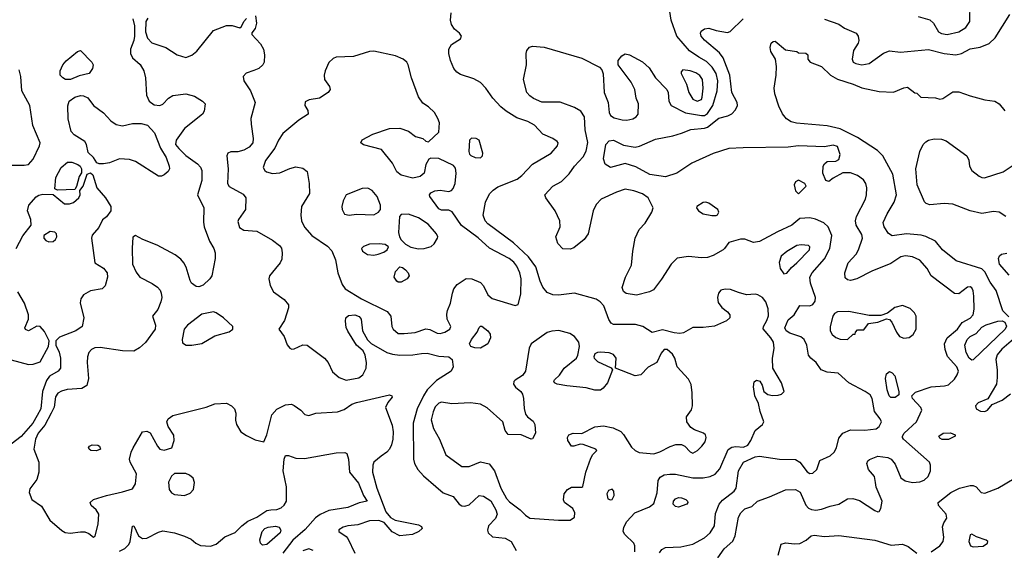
# Model space of a CAD drawing. Extents: x 1173029 to 1307123, y 522559 to 678521.
# Tile 500 of 623: x 1222294 to 1229111, y 643325 to 646998. Entities that reach past the tile are written whole.
import ezdxf

# ---------------------------------------------------------------- set-up
doc = ezdxf.new("R2010")
doc.units = 0

msp = doc.modelspace()

# ---------------------------------------------------------------- linework, layer by layer
at = {"layer": '0CON10XD'}
for points in [[(1228515, 647020.9), (1228595, 646996.4), (1228620, 646975), (1228655, 646914.3), (1228675, 646903.6), (1228715, 646895.5), (1228795, 646913.3), (1228844, 646945), (1228873, 646987), (1228875.6, 647115.6)], [(1223076.6, 647005), (1223087.8, 646955), (1223088.6, 646885), (1223084.7, 646855), (1223061.8, 646795), (1223061.8, 646765), (1223075.3, 646735.3), (1223127.4, 646687.4), (1223154.4, 646645), (1223165.5, 646595), (1223171.5, 646475), (1223189.2, 646435), (1223225, 646409.2), (1223265, 646403.8), (1223285, 646413.8), (1223324.8, 646455.2), (1223355, 646473.4), (1223445, 646485.3), (1223505, 646468.5), (1223560.6, 646435), (1223578.6, 646415), (1223570.8, 646365), (1223560, 646345), (1223435, 646244.5), (1223378.2, 646165), (1223373.2, 646135), (1223395.5, 646105.5), (1223445, 646057.1), (1223525, 646001.4), (1223546.7, 645976.7), (1223555.6, 645955), (1223555.6, 645885), (1223524.3, 645785), (1223569.5, 645695), (1223566.7, 645596.7), (1223572, 645565), (1223609.1, 645465), (1223638.1, 645415), (1223646.7, 645385), (1223646.2, 645343.8), (1223624.4, 645225), (1223611.4, 645205), (1223565, 645160.6), (1223535, 645148.6), (1223515, 645150.8), (1223484.5, 645174.5), (1223473.2, 645193.2), (1223445.8, 645285), (1223430, 645315), (1223409.8, 645339.8), (1223371.1, 645371.1), (1223245, 645436.5), (1223145.7, 645475.7), (1223095, 645503.8), (1223077.7, 645492.3), (1223072.4, 645417.6), (1223073.8, 645305), (1223099.3, 645249.3), (1223125.5, 645215.5), (1223212, 645172), (1223247.4, 645147.4), (1223266.2, 645125), (1223273.8, 645105), (1223278, 645075), (1223272, 645045), (1223249.2, 644990.8), (1223213.9, 644946.1), (1223233.2, 644883.2), (1223231.9, 644855), (1223165, 644763.3), (1223124.2, 644725.8), (1223085, 644703.8), (1223005, 644706.8), (1222852, 644728), (1222815, 644726.5), (1222790.8, 644715), (1222773.3, 644695), (1222762.5, 644665), (1222760.5, 644625), (1222770.5, 644515), (1222758.6, 644465), (1222725, 644445.5), (1222623, 644437), (1222583.7, 644426.3), (1222558.3, 644411.7), (1222541.9, 644388.1), (1222532, 644315), (1222511, 644275), (1222468.1, 644191.9), (1222421.6, 644135), (1222403.5, 644095), (1222392.7, 644025), (1222425.4, 643935), (1222425.5, 643865), (1222412.7, 643815), (1222365, 643750), (1222359.5, 643725), (1222377, 643677), (1222445, 643630), (1222503.6, 643533.6), (1222585, 643461.9), (1222608.5, 643448.5), (1222642.4, 643442.4), (1222715, 643453.1), (1222745, 643451.5), (1222772.1, 643442.1), (1222805, 643416.7), (1222816.2, 643425), (1222837.5, 643505), (1222840.8, 643575), (1222824.5, 643604.5), (1222788, 643635), (1222782.5, 643655), (1222805, 643675.5), (1222895, 643703.5), (1223005, 643728.6), (1223075, 643749.2), (1223095.3, 643784.7), (1223102.1, 643855), (1223058.6, 643935), (1223054.3, 643955.7), (1223066, 644005), (1223080, 644035), (1223145, 644143.8), (1223175, 644149.2), (1223197.6, 644137.6), (1223247.1, 644045), (1223265, 644024.4), (1223295, 644018.1), (1223346.7, 644035), (1223362.5, 644085), (1223361.7, 644121.7), (1223321.7, 644181.7), (1223312.9, 644215), (1223322.9, 644235), (1223355, 644257.8), (1223584.5, 644315.5), (1223645, 644339.2), (1223725, 644343.5), (1223760.8, 644325), (1223780, 644305), (1223790, 644275), (1223787.5, 644225), (1223795.6, 644195), (1223825.7, 644145), (1223865, 644118.6), (1223925, 644089.2), (1223985, 644076.7), (1224005, 644123.3), (1224038.5, 644261.5), (1224075, 644301.4), (1224135, 644331.9), (1224175, 644335.5), (1224195, 644328.2), (1224241.1, 644295), (1224269.2, 644265), (1224295, 644258.9), (1224345, 644274.5), (1224495, 644283.5), (1224540.2, 644299.8), (1224594.3, 644335.7), (1224625, 644348.2), (1224855, 644400), (1224870, 644395), (1224872.5, 644385), (1224842.7, 644347.3), (1224826.2, 644313.8), (1224871.9, 644191.9), (1224879.6, 644145), (1224878.4, 644095), (1224868.9, 644055), (1224854.5, 644025.5), (1224835.9, 644004.1), (1224797.5, 643977.5), (1224746.8, 643935), (1224739.7, 643915), (1224736.3, 643865), (1224767.2, 643755), (1224830, 643590), (1224861.4, 643551.4), (1224892.5, 643532.5), (1225055, 643500), (1225075, 643490), (1225080, 643475), (1225058, 643455), (1225013.3, 643435), (1224925, 643424.3), (1224872.6, 643452.6), (1224816.9, 643516.9), (1224780.7, 643530.7), (1224715, 643528.6), (1224635, 643500.5), (1224565.6, 643494.4), (1224532.5, 643485), (1224504.1, 643465.9), (1224503.3, 643455), (1224555, 643420), (1224565, 643406.2), (1224613.3, 643305)], [(1223180.8, 647009.2), (1223167.1, 646985), (1223165.8, 646915), (1223179.5, 646869.5), (1223209.2, 646839.3), (1223305.2, 646805.2), (1223384.2, 646754.2), (1223445, 646736.2), (1223485, 646752.1), (1223519.9, 646780.1), (1223636.4, 646923.6), (1223725, 646959.2), (1223765, 646958.8), (1223817, 646943), (1223829.3, 646950.7), (1223846.2, 646985), (1223865, 647006)], [(1223925.7, 647025), (1223934.4, 646975), (1223925, 646936.7), (1223901.7, 646908.3), (1223900, 646895), (1223961.5, 646831.5), (1223980.8, 646795), (1223987.9, 646755), (1223985.4, 646705), (1223976.2, 646685), (1223949.5, 646660.5), (1223915, 646646.2), (1223861.1, 646628.9), (1223840, 646605), (1223845.6, 646575), (1223892.9, 646505), (1223923.8, 646425), (1223894.7, 646315), (1223895.4, 646275), (1223911.5, 646175), (1223908.5, 646145), (1223883.5, 646116.5), (1223845, 646095.9), (1223805, 646082.5), (1223755, 646082.9), (1223735, 646073.3), (1223727.5, 646055), (1223736.2, 645965), (1223731.9, 645865), (1223745, 645844.3), (1223840.3, 645790.3), (1223858.8, 645765), (1223856.2, 645685), (1223808.8, 645615), (1223805, 645600), (1223815, 645560), (1223845, 645542), (1223935, 645534.2), (1224045, 645472.1), (1224092.2, 645435), (1224106.5, 645416.5), (1224112.1, 645385), (1224108.9, 645341.1), (1224096.2, 645313.8), (1224064, 645276), (1224023.1, 645225), (1224019.6, 645205), (1224027.6, 645157.6), (1224050.6, 645115), (1224125, 645061.9), (1224154.3, 645025), (1224155.6, 645004.4), (1224127.5, 644915), (1224088.8, 644855), (1224124, 644805), (1224146.6, 644746.6), (1224164.4, 644724.4), (1224177.5, 644717.5), (1224195, 644718.6), (1224255, 644747.8), (1224285, 644745.5), (1224405, 644654.5), (1224428.8, 644625), (1224460.4, 644560.4), (1224505, 644520), (1224555, 644501.8), (1224641.1, 644518.9), (1224669.5, 644540.5), (1224692.3, 644585), (1224694.5, 644625), (1224686.6, 644676.6), (1224672, 644705), (1224625, 644744), (1224565, 644841.2), (1224555, 644867.5), (1224550.3, 644910.3), (1224552.5, 644935), (1224570.7, 644949.3), (1224615, 644954.5), (1224645, 644944.4), (1224658.5, 644925), (1224666.5, 644845), (1224702.8, 644782.8), (1224726.8, 644756.8), (1224835, 644693.3), (1224875, 644681.5), (1224925, 644676.2), (1225015, 644677.3), (1225075, 644688.2), (1225115, 644688.5), (1225195, 644669.6), (1225264.3, 644664.3), (1225288.8, 644645), (1225294.5, 644595), (1225282.2, 644565), (1225179.9, 644500.1), (1225116.2, 644435), (1225089.2, 644395), (1225046.6, 644305), (1225018.9, 644205), (1225020.5, 643955), (1225026.7, 643925), (1225051.4, 643885), (1225090.3, 643840.3), (1225175.8, 643765.8), (1225225, 643722.5), (1225295, 643696.7), (1225335.6, 643645), (1225355, 643632.5), (1225375, 643630.8), (1225405, 643639.6), (1225475, 643704.4), (1225505, 643698.9), (1225555, 643667.8), (1225591.2, 643605), (1225600, 643575), (1225587.1, 643545), (1225540.4, 643495), (1225532, 643465), (1225537.7, 643445), (1225568.5, 643418.5), (1225655, 643408), (1225695.5, 643385), (1225732.1, 643322.1)], [(1227252.8, 644042.8), (1227305, 644038.1), (1227335, 644053.2), (1227356.9, 644085), (1227385, 644154.4), (1227436, 644195), (1227445.6, 644214.4), (1227420, 644285), (1227410, 644340), (1227384.5, 644394.5), (1227374.2, 644455.8), (1227379.7, 644490.3), (1227395, 644502), (1227418.8, 644495), (1227435, 644467.5), (1227446.2, 644425), (1227472.7, 644402.7), (1227505.8, 644395.8), (1227545, 644398.6), (1227567.5, 644405), (1227586.7, 644425), (1227567.5, 644485), (1227508.6, 644585), (1227507, 644653), (1227518.5, 644725), (1227512.2, 644765), (1227495.3, 644795), (1227442.4, 644857.6), (1227443.8, 644875), (1227467.3, 644915), (1227478.3, 644948.3), (1227476.2, 644996.2), (1227460.6, 645045), (1227435.8, 645075), (1227405, 645093.3), (1227385, 645097.5), (1227325, 645093.8), (1227269.5, 645110.5), (1227215, 645130), (1227177.7, 645132.3), (1227147.5, 645125), (1227131.2, 645105), (1227124.2, 645075), (1227130.9, 645040.9), (1227155.6, 645005.6), (1227195, 644976), (1227210, 644955), (1227210, 644935), (1227187.6, 644912.4), (1227105, 644876.9), (1227025, 644866.7), (1226955, 644867.9), (1226888.7, 644831.3), (1226864, 644826), (1226825, 644830), (1226745, 644852.1), (1226673.6, 644833.6), (1226608.8, 644875), (1226558.6, 644888.6), (1226405, 644888.9), (1226387.9, 644897.9), (1226371.9, 644921.9), (1226338.3, 645018.3), (1226313.1, 645045), (1226285, 645063.6), (1226134.6, 645104.6), (1226025, 645091.2), (1225985, 645093.3), (1225945, 645110), (1225916.5, 645146.5), (1225897.7, 645187.7), (1225868.3, 645288.2), (1225816.3, 645356.3), (1225713.6, 645453.6), (1225534.4, 645585), (1225516.9, 645605), (1225502.2, 645645), (1225518.5, 645735), (1225546.9, 645793.1), (1225571.1, 645818.9), (1225605, 645841.5), (1225738.6, 645895), (1225770.5, 645919.5), (1225845, 645998.1), (1225974, 646075), (1226017.5, 646125), (1226022.5, 646145), (1226015.4, 646155.4), (1225985, 646175.6), (1225915.3, 646205.3), (1225857.7, 646267.7), (1225812.6, 646292.6), (1225735, 646318.1), (1225662, 646365), (1225625, 646394.3), (1225568.6, 646455), (1225521.5, 646525), (1225485, 646564.4), (1225439.1, 646589.1), (1225345, 646617.8), (1225320, 646635), (1225299.8, 646659.8), (1225275.5, 646715), (1225264.4, 646765), (1225264.4, 646795), (1225284.5, 646825.5), (1225346.7, 646865), (1225353.3, 646885), (1225338.8, 646905), (1225303.2, 646933.2), (1225284, 646965), (1225277.5, 646995), (1225280.8, 647045)], [(1227128.3, 643271.7), (1227171.5, 643335), (1227232.4, 643387.6), (1227247.1, 643425), (1227271.4, 643555), (1227286.9, 643585), (1227315, 643611.4), (1227362.3, 643627.7), (1227401.2, 643665), (1227486.2, 643693.8), (1227595, 643744.3), (1227665, 643746.2), (1227697, 643727), (1227736.7, 643636.8), (1227755, 643616.5), (1227775, 643606.5), (1227805, 643602.5), (1227845, 643609.4), (1227905, 643630.8), (1227966.2, 643643.8), (1228025, 643680), (1228062.6, 643682.6), (1228109.3, 643669.3), (1228215, 643599.2), (1228235, 643592), (1228245.6, 643594.4), (1228257.1, 643612.9), (1228265.3, 643664.7), (1228222.7, 643762.7), (1228219.2, 643795), (1228211.2, 643835), (1228170, 643885), (1228158.1, 643925), (1228165, 643944), (1228176.9, 643953.1), (1228235, 643975.5), (1228305, 643968.1), (1228326.7, 643956.7), (1228355, 643921.4), (1228395, 643826.4), (1228425, 643804.7), (1228475, 643794.7), (1228525, 643798.8), (1228555, 643810), (1228582.9, 643835), (1228599.4, 643875), (1228600, 643915), (1228593.1, 643935), (1228413.3, 644093.3), (1228406.9, 644105), (1228405.7, 644115), (1228416.9, 644135), (1228503.8, 644215), (1228540, 644295), (1228534.1, 644314.1), (1228476, 644375), (1228470, 644395), (1228495, 644418.6), (1228605, 644455.8), (1228697.7, 644462.3), (1228725, 644470), (1228765, 644508.8), (1228785, 644540), (1228792.9, 644565), (1228783.1, 644595), (1228717.3, 644667.3), (1228700.4, 644715), (1228696.4, 644755), (1228714.4, 644795), (1228786.7, 644855), (1228819.3, 644900.7), (1228875, 644930.9), (1228895.4, 644955), (1228902.7, 644995), (1228899.2, 645085), (1228895, 645120), (1228885, 645141.4), (1228875, 645147.8), (1228855, 645145.6), (1228795, 645101.2), (1228765, 645102), (1228603.9, 645223.9), (1228576.1, 645276.1), (1228525, 645332.5), (1228475, 645356.2), (1228426.3, 645363.7), (1228395, 645357.1), (1228325, 645310), (1228193.1, 645256.9), (1228088.8, 645205), (1228045, 645193.3), (1228025, 645197.1), (1228010.2, 645210.2), (1228006.7, 645245), (1228029.5, 645315), (1228084.7, 645375.3), (1228102.2, 645405), (1228129.6, 645485), (1228125, 645510.8), (1228084.6, 645575), (1228080, 645605), (1228086.7, 645635), (1228150.6, 645755), (1228157.8, 645785), (1228158.9, 645835), (1228152.9, 645865), (1228135, 645888.6), (1228095, 645920), (1228045, 645938.9), (1227992.7, 645937.3), (1227925, 645902), (1227895, 645878), (1227874.4, 645885), (1227853.8, 645935), (1227856.6, 645983.4), (1227865, 646001.2), (1227885, 646016.2), (1227945, 646018.8), (1227965, 646030), (1227975.6, 646065), (1227955, 646121.2), (1227925, 646129.2), (1227865, 646119.2), (1227685, 646125.6), (1227613.7, 646116.3), (1227302.1, 646112.1), (1227204.3, 646105.7), (1227095, 646071.1), (1226948.6, 646005), (1226844.2, 645935), (1226765, 645909.6), (1226657.6, 645927.6), (1226560.7, 645980.7), (1226485, 646002.9), (1226385, 645975.8), (1226347.7, 645997.7), (1226335.8, 646035.8), (1226351.9, 646135), (1226375, 646160.6), (1226405, 646164.5), (1226475, 646130), (1226555.8, 646115.8), (1226585, 646121.9), (1226695, 646172), (1226815.3, 646194.7), (1226876.7, 646213.3), (1226941.3, 646238.7), (1227035, 646246.8), (1227055, 646254.2), (1227135, 646317.7), (1227197.2, 646332.8), (1227225, 646345.7), (1227250, 646375), (1227263.3, 646405), (1227262.5, 646425), (1227225.3, 646495.3), (1227211.4, 646615), (1227164.7, 646734.7), (1227140, 646770), (1227035, 646856), (1227012.9, 646885), (1227008, 646905), (1227011.7, 646918.3), (1227035, 646936.2), (1227065, 646940), (1227115, 646924), (1227195, 646910), (1227213.6, 646916.4), (1227304, 647005)], [(1226538.9, 646311.1), (1226561.2, 646325), (1226576, 646345), (1226578, 646415), (1226562, 646455), (1226552, 646515), (1226528, 646565), (1226438.1, 646685), (1226438.1, 646715), (1226462.4, 646747.6), (1226485, 646761.4), (1226515, 646754.3), (1226605, 646705.6), (1226652, 646665), (1226695.7, 646595), (1226774.3, 646515), (1226784.3, 646495), (1226787.1, 646435), (1226805, 646404.3), (1226903.7, 646353.7), (1227015, 646334.4), (1227035, 646336.1), (1227055, 646348.1), (1227093.8, 646405), (1227123.9, 646505), (1227128.3, 646575), (1227116.6, 646625), (1227089.2, 646669.2), (1227049.5, 646709.5), (1226995, 646739), (1226932.1, 646782.1), (1226844.1, 646885), (1226804.7, 646995), (1226794.6, 647055.4)], [(1227865, 647003.1), (1227965, 646966.7), (1228005, 646940.5), (1228084.5, 646904.5), (1228098.6, 646885), (1228104.2, 646855), (1228098.8, 646835), (1228065.9, 646784.1), (1228058, 646725), (1228063.8, 646705), (1228083.3, 646695), (1228125, 646686.7), (1228175, 646694.2), (1228274.5, 646765.5), (1228315, 646782), (1228392.8, 646772.8), (1228585, 646790.9), (1228695, 646764), (1228775, 646754.6), (1228815, 646763.8), (1228875, 646796.1), (1228943, 646807), (1229006, 646834), (1229047.6, 646872.4), (1229149.2, 647035)], [(1226723.7, 643306.3), (1226740.4, 643329.6), (1226765, 643344.7), (1226871, 643349), (1226955, 643367.7), (1227035, 643411.5), (1227074.5, 643445), (1227105.5, 643495), (1227110.8, 643579.2), (1227136, 643644), (1227159.3, 643670.7), (1227240.5, 643735), (1227255.4, 643755), (1227271.4, 643875), (1227305, 643933.8), (1227385, 643971.4), (1227415, 643977.5), (1227555, 643956.2), (1227665, 643952.9), (1227695.4, 643935.4), (1227745, 643867.1), (1227765, 643856.9), (1227785, 643859.4), (1227812.9, 643885), (1227834.2, 643945.7), (1227905, 643979.2), (1227933.6, 644005), (1227948.8, 644035), (1227965, 644101.2), (1227993.9, 644136.1), (1228045, 644158.9), (1228145, 644155.5), (1228224.5, 644165.5), (1228245, 644181.4), (1228260.5, 644215), (1228252.5, 644235), (1228213.1, 644285), (1228196.2, 644376.2), (1228181.4, 644401.4), (1228148, 644425), (1228035, 644484.2), (1227961.2, 644551.2), (1227885, 644557.3), (1227842.9, 644575), (1227807.5, 644625), (1227770.8, 644655), (1227756, 644675), (1227744.3, 644745), (1227725.8, 644785), (1227702, 644802), (1227625, 644828.2), (1227600.6, 644845), (1227591.5, 644865), (1227615, 644921.2), (1227655.6, 644954.4), (1227695, 645018.8), (1227765, 645017.1), (1227785, 645027.5), (1227800.9, 645049.1), (1227804.3, 645075), (1227770, 645175), (1227764.5, 645215), (1227780.4, 645245), (1227865, 645342.2), (1227903.9, 645415), (1227916.2, 645505), (1227891.1, 645565), (1227861.7, 645591.7), (1227803.2, 645616.8), (1227764.5, 645625.5), (1227695, 645621.2), (1227640, 645575), (1227539.7, 645530.3), (1227415, 645462.1), (1227375.5, 645455.5), (1227315, 645478), (1227285, 645478.8), (1227203.9, 645456.1), (1227173.8, 645415), (1227165, 645404), (1227095, 645365.6), (1227055, 645351.8), (1227015, 645349.1), (1226925, 645359.5), (1226845, 645346.2), (1226804, 645306), (1226738.3, 645201.7), (1226681.4, 645128.6), (1226655, 645114.4), (1226565, 645092.2), (1226493.2, 645103.2), (1226475, 645116.7), (1226466, 645145), (1226488.9, 645215), (1226530.5, 645299.5), (1226538.8, 645395), (1226555.7, 645485), (1226583.8, 645545), (1226625, 645590), (1226671.2, 645665), (1226678.8, 645695), (1226646, 645765), (1226605, 645792.5), (1226545, 645813.5), (1226485.5, 645825.5), (1226425, 645803.5), (1226320, 645755), (1226285, 645718.8), (1226264.2, 645675), (1226230, 645515), (1226203.1, 645476.9), (1226130.2, 645419.8), (1226105, 645409.4), (1226055, 645411.2), (1226018.7, 645448.7), (1226005.6, 645495), (1226035.6, 645565), (1226034.4, 645605), (1226001.9, 645675), (1225936, 645765), (1225930, 645785), (1225984.5, 645845.5), (1226045, 645879.2), (1226097.9, 645932.1), (1226135.5, 645985), (1226195, 646048.5), (1226215, 646087.5), (1226227.2, 646147.2), (1226210, 646235), (1226204.4, 646325), (1226179.2, 646365), (1226135, 646391.5), (1226035, 646426.9), (1225908.1, 646428.1), (1225851.9, 646451.9), (1225825, 646471.1), (1225805.5, 646495), (1225781.5, 646585), (1225803.2, 646685), (1225800.8, 646765), (1225805.4, 646785), (1225822.6, 646807.4), (1225844, 646816), (1225925, 646809.2), (1226185, 646732.9), (1226309.3, 646669.3), (1226325, 646651.2), (1226334.6, 646624.6), (1226341.5, 646495), (1226368.1, 646425), (1226374.4, 646355), (1226384.4, 646335), (1226409.4, 646319.4), (1226465.5, 646304.5), (1226497.6, 646302.4), (1226538.9, 646311.1)], [(1229141.4, 644941.4), (1229101.7, 644981.7), (1229053.6, 645123.6), (1229012.2, 645182.2), (1228975, 645252.5), (1228955, 645273.8), (1228777.7, 645327.7), (1228682.5, 645405), (1228634.1, 645464.1), (1228566.6, 645496.6), (1228535.4, 645505.4), (1228434.6, 645515.4), (1228335, 645500.8), (1228308.9, 645518.9), (1228278.1, 645565), (1228273.3, 645595), (1228298.9, 645655), (1228347.5, 645735), (1228363.8, 645785), (1228338.7, 645928.7), (1228269.4, 646055), (1228232.2, 646092.2), (1228093.8, 646183.8), (1227973.7, 646243.7), (1227885, 646264.3), (1227671.6, 646281.6), (1227635, 646291.5), (1227602.6, 646312.6), (1227575.9, 646345.9), (1227549.4, 646399.4), (1227521.2, 646485), (1227517.9, 646525), (1227531.1, 646615), (1227533.1, 646675), (1227525.7, 646725.7), (1227495, 646777.5), (1227488.8, 646805), (1227496.7, 646835), (1227511.7, 646848.3), (1227525, 646850), (1227595, 646790), (1227675, 646777.5), (1227685, 646770), (1227737, 646767), (1227750, 646755), (1227750, 646725), (1227767.5, 646705), (1227844.4, 646674.4), (1227908, 646615), (1227955, 646585.6), (1228065, 646552), (1228125, 646526.8), (1228245, 646500.4), (1228343.9, 646496.1), (1228415, 646526), (1228440.7, 646530.7), (1228491.7, 646491.7), (1228505, 646490), (1228532.5, 646462.5), (1228635, 646456.2), (1228665, 646448.8), (1228685, 646452), (1228755, 646498.1), (1228795, 646500), (1228875, 646470.4), (1228975, 646444.4), (1229045, 646434.4), (1229075, 646415.6), (1229115, 646368.2)], [(1222645, 646584), (1222610, 646585), (1222593.3, 646595), (1222573.8, 646615), (1222574, 646645), (1222593.4, 646686.6), (1222616.2, 646713.8), (1222695, 646777.5), (1222715, 646786), (1222793.3, 646705), (1222802.5, 646685), (1222798.8, 646661.2), (1222775, 646626.2), (1222705, 646610.8), (1222645, 646584)], [(1224955, 644824.7), (1225033, 644833), (1225105, 644857.3), (1225132.7, 644852.7), (1225185, 644826.9), (1225205, 644825.4), (1225238, 644835), (1225272.9, 644855), (1225278.1, 644875), (1225254.4, 644925), (1225251.3, 644958.7), (1225255.5, 644984.5), (1225277.1, 645035), (1225290, 645105), (1225300.5, 645135), (1225323.6, 645165), (1225385, 645206.4), (1225425, 645204.6), (1225485, 645179.6), (1225504.2, 645155), (1225535, 645094.5), (1225565, 645067.5), (1225725, 645020), (1225745, 645027.5), (1225763, 645097), (1225765.4, 645205), (1225756.2, 645245), (1225735, 645291.9), (1225715, 645318.8), (1225683.6, 645345), (1225545.7, 645415.7), (1225468.3, 645488.2), (1225353.9, 645573.9), (1225287.9, 645667.9), (1225265, 645679.2), (1225215, 645680.6), (1225195, 645689.4), (1225134.2, 645775), (1225132, 645785), (1225140.3, 645799.7), (1225167.6, 645812.4), (1225205, 645817.8), (1225265, 645809.4), (1225283.6, 645816.4), (1225295, 645829.2), (1225309.6, 645865), (1225316.3, 645936.3), (1225310.5, 645970.5), (1225298, 645988), (1225195, 646038), (1225140.7, 646039.3), (1225127, 646033), (1225106.2, 645995), (1225094.2, 645935.8), (1225067, 645913), (1225015, 645900), (1224935, 645921.4), (1224905, 645944), (1224875.4, 646005.4), (1224798.5, 646098.5), (1224675, 646131.5), (1224656.2, 646145), (1224665, 646165.8), (1224740, 646205), (1224855, 646244.2), (1224925, 646247.3), (1224985, 646226), (1225035, 646190), (1225085, 646176.7), (1225105, 646157.5), (1225125, 646152.5), (1225195, 646220), (1225200, 646285), (1225188.8, 646315), (1225166.2, 646355), (1225125, 646394), (1225085, 646421.2), (1225055.8, 646465), (1225007.1, 646595), (1224983.8, 646685), (1224973.8, 646705), (1224950, 646725), (1224895, 646749.2), (1224745, 646780), (1224715, 646777.1), (1224605, 646744.2), (1224485, 646738.6), (1224465, 646730), (1224435, 646701.2), (1224408.6, 646645), (1224401.9, 646615), (1224404.5, 646584.5), (1224440, 646535), (1224443.3, 646515), (1224428.8, 646495), (1224368.8, 646455), (1224297.3, 646442.7), (1224270.8, 646429.2), (1224268.8, 646405), (1224289.5, 646369.5), (1224291.2, 646345), (1224227.4, 646302.6), (1224115, 646210.8), (1224085, 646164), (1224060.2, 646109.8), (1223995.5, 646024.5), (1223980, 645975), (1223990, 645955), (1224003.8, 645945), (1224044.6, 645934.6), (1224095, 645938.1), (1224165, 645968.6), (1224205, 645978.6), (1224255, 645970.8), (1224285, 645946.2), (1224299.2, 645865), (1224300, 645795), (1224245.4, 645704.6), (1224240, 645645), (1224245.5, 645605), (1224265, 645562), (1224316, 645505), (1224425, 645430), (1224455, 645398), (1224481.5, 645335), (1224495.7, 645245), (1224527.5, 645165), (1224547.1, 645135), (1224661.4, 645065), (1224838, 644978), (1224863.1, 644945), (1224870.8, 644875), (1224880.4, 644855), (1224915, 644826.7), (1224955, 644824.7)], [(1222215, 645990.9), (1222325, 645991.1), (1222355, 645996.9), (1222387.1, 646032.9), (1222431.5, 646125), (1222435.5, 646145), (1222385.5, 646265.5), (1222363.1, 646405), (1222307.8, 646505), (1222302.7, 646605), (1222291.1, 646651.1)], [(1226985, 646434.4), (1227013.3, 646445), (1227017.9, 646462.1), (1227025.5, 646525), (1227020.6, 646585), (1227001.9, 646611.9), (1226975, 646630.8), (1226935, 646644.5), (1226885, 646651.2), (1226872.5, 646637.5), (1226874.2, 646625), (1226911.5, 646551.5), (1226927.7, 646495), (1226955, 646447.5), (1226985, 646434.4)], [(1223275, 645915.7), (1223255, 645915.8), (1223095, 646017.2), (1223055, 646030.9), (1222985, 646036), (1222915, 646007.7), (1222875, 646000), (1222845, 646000), (1222827.7, 646007.7), (1222805, 646043.3), (1222768.6, 646078.6), (1222756.2, 646135), (1222745.7, 646155.7), (1222671.8, 646201.8), (1222650.5, 646225), (1222628.6, 646311.4), (1222627, 646403), (1222636.4, 646433.6), (1222675, 646461.9), (1222715, 646473.5), (1222735, 646471.5), (1222766.2, 646456.2), (1222804.7, 646404.7), (1222875, 646354.4), (1222925, 646297.5), (1222962.8, 646272.8), (1223005, 646263.6), (1223075, 646278.5), (1223135, 646280.5), (1223177.7, 646267.7), (1223226.2, 646215), (1223268.5, 646108.5), (1223308.8, 646045), (1223329.4, 645985), (1223330, 645965), (1223322.1, 645947.9), (1223295, 645924.3), (1223275, 645915.7)], [(1225485, 646042.9), (1225497.5, 646055), (1225500, 646075), (1225476, 646165), (1225455, 646176.7), (1225423, 646177), (1225407.5, 646165), (1225403.8, 646085), (1225408.3, 646068.3), (1225417.7, 646057.7), (1225447.5, 646045), (1225485, 646042.9)], [(1229121.5, 645635), (1229075, 645665.3), (1229035, 645670), (1228955, 645656.6), (1228875, 645674.7), (1228755, 645720.8), (1228695, 645726.9), (1228595, 645715.7), (1228570, 645725), (1228558.1, 645738.1), (1228507.1, 645855), (1228499.5, 645965), (1228526.7, 646085), (1228550, 646135), (1228566.6, 646153.4), (1228585, 646165.4), (1228625, 646173.2), (1228675, 646171.3), (1228708.6, 646158.6), (1228851.9, 646055), (1228864.4, 646025), (1228869.2, 645985), (1228886, 645955), (1228936, 645915), (1228955, 645905.6), (1228974.5, 645904.5), (1229103.8, 645945), (1229164.2, 645985.8)], [(1222555, 645817.5), (1222538.3, 645828.3), (1222544.2, 645905), (1222580, 645975), (1222625, 646012), (1222655, 646012), (1222695.9, 645995.9), (1222712.5, 645985), (1222722.5, 645965), (1222721.7, 645938.3), (1222706.4, 645913.6), (1222687, 645843), (1222675, 645822.5), (1222555, 645817.5)], [(1222269.4, 645415), (1222315, 645500.8), (1222374.2, 645575.8), (1222371.9, 645615), (1222348.9, 645675), (1222357.1, 645715), (1222408.9, 645771.1), (1222426.4, 645783.6), (1222455, 645790.8), (1222525, 645787.5), (1222605, 645724), (1222637.7, 645722.3), (1222667.5, 645732.5), (1222702.5, 645765), (1222712.5, 645785), (1222710, 645815), (1222733.6, 645846.4), (1222761.7, 645928.3), (1222785, 645937.5), (1222800, 645925), (1222827.5, 645835), (1222888.6, 645765), (1222925.7, 645705), (1222924.2, 645675), (1222895, 645634.2), (1222868.3, 645611.7), (1222840.7, 645559.3), (1222795, 645506.2), (1222790, 645485), (1222814.1, 645314.1), (1222875, 645278.8), (1222898.6, 645245), (1222902.9, 645215), (1222885.8, 645155), (1222865, 645134.2), (1222785, 645121.4), (1222735, 645094.2), (1222717.5, 645065), (1222713, 645037), (1222738.5, 644935), (1222725.8, 644875), (1222682, 644845), (1222570.2, 644799.8), (1222544, 644775), (1222543.8, 644745), (1222566.7, 644696.7), (1222575.4, 644655.4), (1222575.5, 644585), (1222559.4, 644565), (1222500, 644530), (1222478.6, 644501.4), (1222452.7, 644425), (1222439.4, 644305), (1222415, 644257.1), (1222384.1, 644205), (1222305, 644112.1), (1222235, 644060.4)], [(1227685, 645792.5), (1227740, 645845), (1227730, 645865), (1227685, 645887.5), (1227665, 645876.2), (1227656, 645855), (1227664.1, 645814.1), (1227685, 645792.5)], [(1224575, 645644.5), (1224625, 645651.9), (1224745, 645647.5), (1224778.8, 645665), (1224792, 645685), (1224792.5, 645715), (1224768.1, 645775), (1224735, 645815.8), (1224705, 645831.4), (1224665, 645829.2), (1224553.1, 645785), (1224532.7, 645745), (1224523.8, 645705), (1224525.5, 645685), (1224543, 645653), (1224575, 645644.5)], [(1227085, 645642), (1227115, 645643.8), (1227125, 645647.5), (1227133.3, 645665), (1227126.7, 645685), (1227065, 645728), (1227045, 645736), (1227025, 645733.8), (1226982.5, 645705), (1226980, 645695), (1226993.8, 645675), (1227025, 645654.2), (1227085, 645642)], [(1225055, 645412.7), (1225095, 645414.4), (1225141.7, 645428.3), (1225163.7, 645446.3), (1225186.5, 645485), (1225188.5, 645495), (1225180, 645515), (1225123, 645583), (1225055, 645625.5), (1224985, 645651.4), (1224935, 645650), (1224922.5, 645635), (1224917.5, 645525), (1224924.2, 645495), (1224935.7, 645475), (1224963.9, 645443.9), (1225002.6, 645422.6), (1225055, 645412.7)], [(1222495, 645461.2), (1222525, 645463.8), (1222542.7, 645477.3), (1222552, 645495), (1222548.8, 645515), (1222537.3, 645527.3), (1222505, 645532), (1222460, 645505), (1222460, 645485), (1222475, 645470), (1222495, 645461.2)], [(1224745, 645367.5), (1224775, 645374.2), (1224815, 645389.2), (1224838, 645405), (1224846.2, 645425), (1224825, 645442), (1224783, 645447), (1224715.7, 645444.3), (1224675, 645428), (1224660, 645415), (1224667.5, 645395), (1224703, 645373), (1224745, 645367.5)], [(1227585, 645238), (1227605, 645242.5), (1227636.7, 645283.3), (1227675.6, 645315), (1227761.4, 645405), (1227764.2, 645425), (1227755, 645434.2), (1227705, 645439.1), (1227675, 645434.6), (1227605, 645394.2), (1227565, 645360), (1227551.7, 645318.3), (1227560, 645275), (1227585, 645238)], [(1229145, 645229.2), (1229077.5, 645305), (1229070.8, 645345), (1229077.7, 645362.3), (1229092.5, 645375), (1229127.7, 645382.3)], [(1224915, 645181.5), (1224905, 645187.5), (1224886.2, 645215), (1224895.4, 645255), (1224925, 645287.8), (1224945, 645283.1), (1224965, 645267.5), (1224983.1, 645245), (1224989.4, 645225), (1224975.8, 645205), (1224935, 645181.8), (1224915, 645181.5)], [(1222235, 644644.3), (1222355, 644610.6), (1222386.8, 644613.2), (1222435, 644628.8), (1222494, 644735), (1222498, 644775), (1222465, 644838.8), (1222435, 644873.3), (1222413, 644877), (1222355, 644843.8), (1222335, 644852.5), (1222330, 644865), (1222353.8, 644925), (1222354, 644955), (1222326.2, 645036.2), (1222280.5, 645115)], [(1223485, 644744.6), (1223555, 644756.9), (1223645, 644810), (1223745, 644838.2), (1223769.2, 644855), (1223768.6, 644875), (1223704.5, 644934.5), (1223655, 644969.4), (1223635, 644975.6), (1223555, 644958.8), (1223455, 644882.5), (1223432.9, 644855), (1223418.1, 644785), (1223420.9, 644760.9), (1223445.6, 644745.6), (1223485, 644744.6)], [(1228025, 644783.3), (1228065, 644820), (1228078.3, 644821.7), (1228080, 644835), (1228095, 644850), (1228138.3, 644851.7), (1228170, 644895), (1228235, 644903.3), (1228295, 644926.2), (1228315, 644922.5), (1228333.3, 644903.3), (1228364.3, 644834.3), (1228385.2, 644805.2), (1228415, 644793.9), (1228451.5, 644798.5), (1228480.3, 644819.7), (1228500.9, 644855), (1228500.9, 644945), (1228489.1, 644969.1), (1228459.7, 644999.7), (1228405, 645018.5), (1228353.2, 645006.8), (1228302.7, 644967.3), (1228255, 644951.2), (1228175, 644950), (1228035, 644977.3), (1227955, 644974.6), (1227936, 644964), (1227923.6, 644945), (1227904.4, 644875), (1227905.6, 644845), (1227919.5, 644819.5), (1227945, 644797.1), (1227975, 644787.1), (1228025, 644783.3)], [(1228885, 644642.2), (1228866.5, 644655), (1228847.1, 644695), (1228838.1, 644745), (1228853.5, 644785), (1228875, 644804.2), (1228915, 644825.4), (1228955, 644868.9), (1228985, 644886.7), (1229065, 644911.5), (1229095, 644912.5), (1229114.3, 644904.3), (1229126.8, 644876.8), (1229117.5, 644855), (1228895, 644644.4), (1228885, 644642.2)], [(1226105, 643532.2), (1226134.4, 643555), (1226138.5, 643585), (1226123.6, 643613.6), (1226066.2, 643655), (1226060, 643675), (1226063.8, 643715), (1226086.2, 643745), (1226115, 643762.5), (1226185, 643762.5), (1226193, 643767), (1226214.4, 643865), (1226248.1, 643961.9), (1226262.7, 643987.3), (1226290, 644015), (1226282.5, 644025), (1226195, 644056.7), (1226175, 644060), (1226130, 644045), (1226115, 644046.7), (1226088, 644085), (1226086, 644105), (1226096.7, 644125), (1226125, 644135.8), (1226185, 644133.8), (1226275, 644179.6), (1226335, 644187.3), (1226402.4, 644172.4), (1226456.4, 644146.4), (1226475, 644126.9), (1226529.2, 644039.3), (1226555, 644015.5), (1226582.1, 644002.1), (1226685, 643993.4), (1226725, 644006.2), (1226797.6, 644042.4), (1226836.3, 644056.3), (1226876.2, 644056.2), (1226900, 644045), (1226935, 644006.7), (1226955, 643996.7), (1226986.7, 644015), (1227016.2, 644045), (1227039.2, 644075), (1227047.5, 644105), (1227041.2, 644125), (1227028.8, 644135), (1226965, 644158.5), (1226940.8, 644175), (1226912.9, 644215), (1226911.2, 644248.8), (1226945, 644297.5), (1226952.5, 644325), (1226950.8, 644415), (1226943, 644473), (1226925, 644509.5), (1226845.7, 644595), (1226830, 644655), (1226813.7, 644683.7), (1226777.1, 644715), (1226755, 644713.8), (1226735, 644689.1), (1226704.5, 644625), (1226645, 644591.8), (1226595, 644540.5), (1226555, 644532.5), (1226420, 644585), (1226424.4, 644655), (1226405, 644681.1), (1226375, 644692.5), (1226315.7, 644695.7), (1226295, 644693.8), (1226276.1, 644683.9), (1226268.8, 644665), (1226271.2, 644655), (1226295, 644632), (1226388.8, 644588.8), (1226397.5, 644575), (1226362.9, 644485), (1226333, 644447), (1226315, 644434.4), (1226275, 644432.5), (1226215, 644450.4), (1226083.1, 644463.1), (1226015.8, 644475.8), (1225996.7, 644485), (1225991.2, 644495), (1225996.2, 644505), (1226032.4, 644537.6), (1226063.1, 644585), (1226149.2, 644655), (1226158.6, 644675), (1226170, 644735), (1226164.3, 644765), (1226134.2, 644805), (1226103.3, 644825), (1226026.8, 644846.8), (1225977.6, 644842.4), (1225945, 644832.5), (1225835.5, 644755), (1225821.5, 644725), (1225795, 644564.2), (1225775, 644535.5), (1225725, 644502.5), (1225715.7, 644494.3), (1225712, 644475), (1225726.2, 644455), (1225762.9, 644425), (1225775.5, 644405), (1225782.7, 644375), (1225785.5, 644305.5), (1225796.9, 644266.9), (1225808.8, 644248.8), (1225849.3, 644219.3), (1225861.4, 644195), (1225864.3, 644135), (1225845, 644096.2), (1225835, 644094.2), (1225765, 644124.4), (1225675, 644126.7), (1225654, 644155), (1225638.8, 644215), (1225531.3, 644311.3), (1225485, 644337.1), (1225415, 644345.5), (1225285, 644338.9), (1225215, 644349.6), (1225195, 644343.8), (1225171.5, 644318.5), (1225155.7, 644284.3), (1225142.9, 644227.1), (1225159, 644169), (1225200, 644095), (1225245.4, 643985), (1225354.3, 643905), (1225405, 643904.1), (1225485, 643937.5), (1225545, 643922.2), (1225580.9, 643875), (1225625, 643754.4), (1225665, 643683.1), (1225685, 643661.1), (1225760, 643605), (1225795, 643568), (1225825, 643548), (1226025, 643532.5), (1226105, 643532.2)], [(1225485, 644723.3), (1225445.7, 644725.7), (1225417.5, 644735), (1225408.8, 644755), (1225421.4, 644785), (1225461.4, 644835), (1225475, 644866.7), (1225485, 644876.7), (1225493.6, 644876.4), (1225536.2, 644845), (1225550.5, 644820.5), (1225554.2, 644795), (1225535.4, 644754.6), (1225485, 644723.3)], [(1229190.3, 644799.7), (1229092.9, 644717.1), (1229061.1, 644678.9), (1229051.7, 644645), (1229061.8, 644575), (1229062, 644522), (1229056, 644474), (1228996.9, 644373.1), (1228928.8, 644345), (1228912, 644325), (1228915.8, 644305), (1228945, 644287.7), (1228975, 644286.2), (1228995, 644295.7), (1229026.2, 644335), (1229095, 644364.5), (1229153, 644407)], [(1228325, 644382.2), (1228314.1, 644395), (1228300, 644435), (1228287.9, 644515), (1228295, 644546.7), (1228315, 644562), (1228335, 644554.2), (1228352.3, 644532.3), (1228380.6, 644425), (1228379.7, 644400.3), (1228355, 644383.3), (1228325, 644382.2)], [(1228681.7, 644091.7), (1228665, 644100), (1228657.5, 644115), (1228687.5, 644135), (1228738.8, 644138.8), (1228770, 644125), (1228770, 644115), (1228725, 644092.5), (1228681.7, 644091.7)], [(1222825, 644013.3), (1222786.7, 644015), (1222773.8, 644025), (1222771.2, 644035), (1222776.7, 644045), (1222795, 644054), (1222835, 644052), (1222846.7, 644045), (1222853.3, 644025), (1222825, 644013.3)], [(1226553.8, 643315), (1226553.8, 643355), (1226546.2, 643375), (1226482.9, 643435), (1226472.9, 643455), (1226475.6, 643485), (1226498.5, 643525), (1226552.2, 643585), (1226655, 643625.4), (1226685, 643649.5), (1226706.4, 643723.6), (1226715, 643807.5), (1226728.2, 643831.8), (1226755, 643846.5), (1226795, 643851.5), (1226835, 643850.8), (1226955, 643826.9), (1227025, 643826), (1227075.3, 643834.7), (1227108.5, 643851.5), (1227142.1, 643887.9), (1227198.1, 644021.9), (1227225, 644039.6), (1227252.8, 644042.8)], [(1222985, 643319.2), (1223022.7, 643337.3), (1223048.9, 643365), (1223058.9, 643385), (1223075, 643492.5), (1223085, 643493.3), (1223115.5, 643425.5), (1223145, 643406.7), (1223175, 643408.5), (1223255, 643450.5), (1223285, 643459.4), (1223365, 643445.7), (1223435, 643422.9), (1223480.9, 643400.9), (1223513.7, 643373.7), (1223545, 643358.6), (1223615, 643353.6), (1223654, 643366), (1223715, 643417.1), (1223785, 643448.6), (1223832.2, 643495), (1223874, 643526), (1223935.5, 643555), (1224005, 643599.1), (1224033.8, 643603.8), (1224075, 643608.2), (1224105, 643619.6), (1224125, 643636.4), (1224140.6, 643665), (1224141.3, 643765), (1224118.6, 643875), (1224123.9, 643956.1), (1224135, 643980), (1224155, 643980), (1224205, 643962), (1224265, 643960.6), (1224485, 644000), (1224545, 644002.5), (1224560, 643995), (1224571.2, 643955), (1224576.9, 643865), (1224639.6, 643789.6), (1224674.4, 643704.4), (1224700, 643665), (1224645, 643653.8), (1224565, 643622), (1224435, 643599.5), (1224375, 643573.4), (1224341.5, 643548.5), (1224270.5, 643469.5), (1224184.5, 643395.5), (1224115.2, 643305)], [(1223435, 643704.6), (1223475, 643719.5), (1223497.8, 643745), (1223504.2, 643794.2), (1223494.2, 643824.2), (1223470, 643845), (1223445, 643856), (1223365, 643856), (1223345, 643838.8), (1223323.6, 643796.4), (1223329.6, 643745), (1223345, 643723.5), (1223365, 643710.8), (1223435, 643704.6)], [(1228605, 643313.8), (1228663.6, 643356.4), (1228686.7, 643385), (1228691.9, 643415), (1228683.9, 643486.1), (1228693.3, 643515), (1228713.6, 643546.4), (1228708.8, 643575), (1228656.2, 643635), (1228652, 643655), (1228740, 643725), (1228801.2, 643755), (1228875, 643774.4), (1228895, 643774.2), (1228915, 643764), (1228951.2, 643725), (1228975, 643720), (1229065, 643754.4), (1229240.9, 643859.1)], [(1226385, 643673.3), (1226395, 643677.5), (1226410, 643705), (1226408, 643735), (1226395, 643748.8), (1226370.5, 643739.5), (1226360, 643715), (1226365, 643680), (1226385, 643673.3)], [(1226855, 643624.4), (1226835, 643627.1), (1226818.1, 643645), (1226820, 643665), (1226835, 643681.1), (1226855, 643689.1), (1226875, 643688.5), (1226906.1, 643676.1), (1226918, 643665), (1226920, 643655), (1226913.8, 643645), (1226855, 643624.4)], [(1223975, 643361.2), (1223960, 643375), (1223956.4, 643396.4), (1223973.1, 643455), (1223991.9, 643475), (1224015, 643484.5), (1224065, 643491.8), (1224090.8, 643485), (1224101.5, 643465), (1224096.4, 643445), (1224005, 643364.3), (1223975, 643361.2)], [(1227545, 643290), (1227565, 643366.7), (1227595, 643375.6), (1227658.9, 643368.9), (1227695, 643372.3), (1227738, 643395), (1227773.3, 643425), (1227795, 643430), (1227865, 643420.4), (1227965, 643427.5), (1228215.4, 643394.6), (1228328.7, 643361.3), (1228405, 643367.7), (1228445, 643350.4), (1228504.3, 643305)], [(1228895, 643349.2), (1228965, 643354.4), (1228994.2, 643375), (1228995.8, 643385), (1228986, 643395), (1228917.9, 643417.9), (1228885, 643436.7), (1228875, 643432.5), (1228864.4, 643385), (1228875.7, 643355.7), (1228895, 643349.2)], [(1224325, 643322.9), (1224295, 643335.5), (1224255, 643321.2)]]:
    msp.add_lwpolyline(points, dxfattribs=at)

doc.saveas('drawing.dxf')
